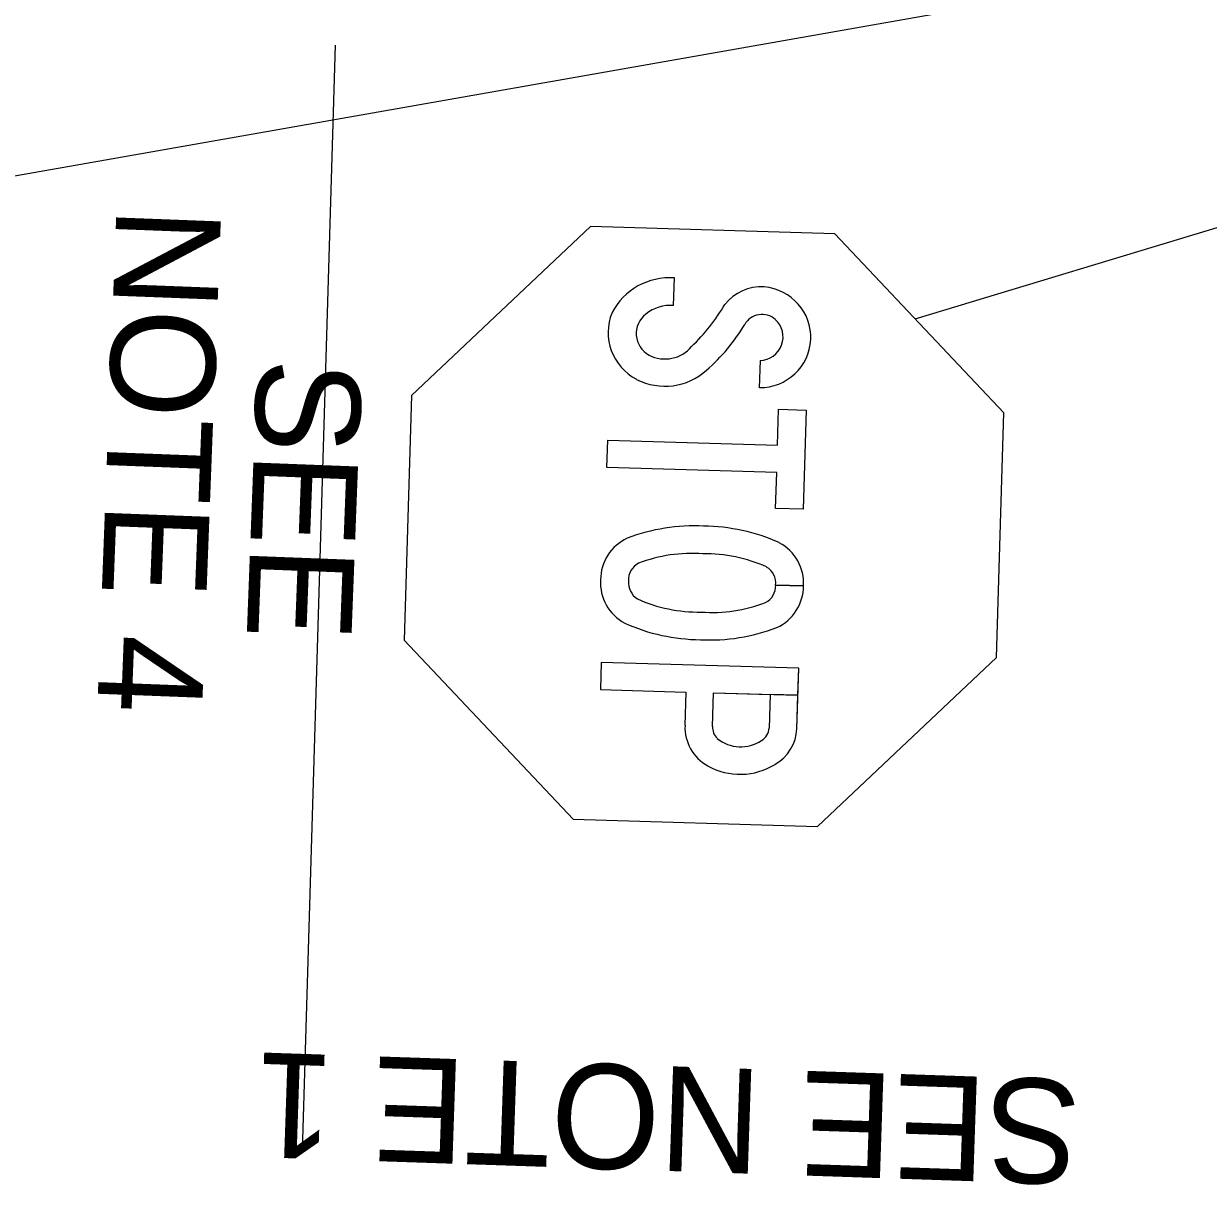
# Model space of a CAD drawing. Extents: x 2096670 to 2098561, y 684033 to 689893.
# Drawn here: x 2097401.3 to 2097537.1, y 686706.5 to 686839.6 of the extents above; entities that cross this region are included whole.
import ezdxf

# ---------------------------------------------------------------- set-up
doc = ezdxf.new("R2010")
doc.units = 0
for name, color, linetype in [('Exist Sign E Stop CELL', 7, 'Continuous'), ('Prop DSN Text', 7, 'Continuous'), ('Prop Sign E Left Lane Must Turn Left CELL', 7, 'Continuous'), ('Prop Sign E One Way_Right CELL', 7, 'Continuous'), ('Scratch_Level_3', 7, 'Continuous')]:
    doc.layers.add(name, color=color, linetype=linetype)

msp = doc.modelspace()

# ---------------------------------------------------------------- linework, layer by layer
at = {"layer": 'Exist Sign E Stop CELL'}
for p, q in [((2097475.76, 686807.29), (2097475.85, 686810.44)), ((2097475.76, 686807.29), (2097475.85, 686810.44)), ((2097475.76, 686807.29), (2097475.85, 686810.44)), ((2097485.68, 686800.97), (2097485.59, 686797.87)), ((2097485.68, 686800.97), (2097485.59, 686797.87)), ((2097485.68, 686800.97), (2097485.59, 686797.87)), ((2097487.47, 686775.26), (2097490.65, 686775.16)), ((2097490.65, 686775.16), (2097487.47, 686775.26)), ((2097487.47, 686775.26), (2097490.65, 686775.16)), ((2097490.65, 686775.16), (2097487.47, 686775.26))]:
    msp.add_line(p, q, dxfattribs=at)
for points in [[(2097444.9, 686768.95), (2097464.26, 686748.42), (2097492.26, 686747.6), (2097512.79, 686766.97), (2097513.6, 686794.99), (2097494.24, 686815.52), (2097466.24, 686816.33), (2097445.71, 686796.96)], [(2097444.9, 686768.95), (2097464.26, 686748.42), (2097492.26, 686747.6), (2097512.79, 686766.97), (2097513.6, 686794.99), (2097494.24, 686815.52), (2097466.24, 686816.33), (2097445.71, 686796.96)], [(2097444.9, 686768.95), (2097464.26, 686748.42), (2097492.26, 686747.6), (2097512.79, 686766.97), (2097513.6, 686794.99), (2097494.24, 686815.52), (2097466.24, 686816.33), (2097445.71, 686796.96)], [(2097487.68, 686791.28), (2097487.8, 686795.4), (2097490.96, 686795.31), (2097490.63, 686783.94), (2097487.46, 686784.03), (2097487.58, 686788.16), (2097468.12, 686788.72), (2097468.21, 686791.85)], [(2097487.68, 686791.28), (2097487.8, 686795.4), (2097490.96, 686795.31), (2097490.63, 686783.94), (2097487.46, 686784.03), (2097487.58, 686788.16), (2097468.12, 686788.72), (2097468.21, 686791.85)], [(2097487.68, 686791.28), (2097487.8, 686795.4), (2097490.96, 686795.31), (2097490.63, 686783.94), (2097487.46, 686784.03), (2097487.58, 686788.16), (2097468.12, 686788.72), (2097468.21, 686791.85)]]:
    msp.add_lwpolyline(points, close=True, dxfattribs=at)
for points in [[(2097489.9, 686758.77), (2097490.11, 686765.74), (2097467.47, 686766.4), (2097467.38, 686763.28), (2097477.18, 686763), (2097477.06, 686759.15)], [(2097490.01, 686762.62), (2097490.11, 686765.74), (2097467.47, 686766.4), (2097467.38, 686763.28), (2097477.18, 686763), (2097477.06, 686759.15)], [(2097490.01, 686762.62), (2097490.11, 686765.74), (2097467.47, 686766.4), (2097467.38, 686763.28), (2097477.18, 686763), (2097477.06, 686759.15)], [(2097480.23, 686759.06), (2097480.35, 686762.9), (2097486.84, 686762.71), (2097486.73, 686758.87)], [(2097480.23, 686759.06), (2097480.35, 686762.9), (2097490.01, 686762.62)], [(2097480.23, 686759.06), (2097480.35, 686762.9), (2097490.01, 686762.62)], [(2097489.9, 686758.77), (2097490.01, 686762.62), (2097486.84, 686762.71), (2097486.73, 686758.87)], [(2097489.9, 686758.77), (2097490.01, 686762.62), (2097486.84, 686762.71), (2097486.73, 686758.87)]]:
    msp.add_lwpolyline(points, dxfattribs=at)
for centre, major_axis, start_param, end_param in [((2097475.31, 686803.17), (7.4, -0.22), 1.526364, 2.701682), ((2097475.31, 686803.17), (7.4, -0.22), 1.526364, 2.701682), ((2097475.31, 686803.17), (7.4, -0.22), 1.526364, 2.701682), ((2097485.82, 686804.24), (5.27, -0.15), 1.534831, 2.511766), ((2097485.82, 686804.24), (5.27, -0.15), 1.534831, 2.511766), ((2097485.82, 686804.24), (5.27, -0.15), 1.534831, 2.511766), ((2097485.62, 686803.66), (5.87, -0.17), 4.736267, 7.790596), ((2097485.62, 686803.66), (5.87, -0.17), 4.736267, 7.790596), ((2097485.62, 686803.66), (5.87, -0.17), 4.736267, 7.790596), ((2097475.43, 686802.86), (4.51, -0.13), 1.524757, 2.28214), ((2097475.43, 686802.86), (4.51, -0.13), 1.524757, 2.28214), ((2097475.43, 686802.86), (4.51, -0.13), 1.524757, 2.28214), ((2097461.79, 686818.76), (22.93, -0.67), 5.515137, 5.786988), ((2097461.79, 686818.76), (22.93, -0.67), 5.515137, 5.786988), ((2097461.79, 686818.76), (22.93, -0.67), 5.515137, 5.786988), ((2097474.42, 686804.19), (6.16, -0.18), 2.786047, 4.251692), ((2097474.42, 686804.19), (6.16, -0.18), 2.786047, 4.251692), ((2097474.42, 686804.19), (6.16, -0.18), 2.786047, 4.251692), ((2097474.35, 686804.07), (2.87, -0.08), 2.261787, 4.23006), ((2097474.35, 686804.07), (2.87, -0.08), 2.261787, 4.23006), ((2097474.35, 686804.07), (2.87, -0.08), 2.261787, 4.23006), ((2097485.91, 686804.02), (2.28, -0.07), 0.87378, 2.656959), ((2097485.91, 686804.02), (2.28, -0.07), 0.87378, 2.656959), ((2097485.91, 686804.02), (2.28, -0.07), 0.87378, 2.656959), ((2097485.55, 686803.69), (2.76, -0.08), 4.786904, 7.140738), ((2097485.55, 686803.69), (2.76, -0.08), 4.786904, 7.140738), ((2097485.55, 686803.69), (2.76, -0.08), 4.786904, 7.140738), ((2097465.17, 686815.95), (21.72, -0.63), 5.462886, 5.782242), ((2097465.17, 686815.95), (21.72, -0.63), 5.462886, 5.782242), ((2097465.17, 686815.95), (21.72, -0.63), 5.462886, 5.782242), ((2097474.78, 686805.02), (3.92, -0.11), 4.254409, 5.632398), ((2097474.78, 686805.02), (3.92, -0.11), 4.254409, 5.632398), ((2097474.78, 686805.02), (3.92, -0.11), 4.254409, 5.632398), ((2097474.77, 686804.96), (7.02, -0.2), 4.260987, 5.485755), ((2097474.77, 686804.96), (7.02, -0.2), 4.260987, 5.485755), ((2097474.77, 686804.96), (7.02, -0.2), 4.260987, 5.485755), ((2097478.18, 686760.88), (21.47, -0.62), 1.551173, 1.967435), ((2097478.18, 686760.88), (21.47, -0.62), 1.551173, 1.967435), ((2097478.18, 686760.88), (21.47, -0.62), 1.551173, 1.967435), ((2097479.02, 686760.85), (21.47, -0.62), 1.174158, 1.59042), ((2097479.02, 686760.85), (21.47, -0.62), 1.174158, 1.59042), ((2097479.02, 686760.85), (21.47, -0.62), 1.174158, 1.59042), ((2097472.73, 686775.87), (5.33, -0.16), 2.040819, 3.176513), ((2097472.73, 686775.87), (5.33, -0.16), 2.040819, 3.176513), ((2097472.73, 686775.87), (5.33, -0.16), 2.040819, 3.176513), ((2097485.33, 686775.5), (5.33, -0.16), 6.248265, 7.383959), ((2097485.33, 686775.5), (5.33, -0.16), 6.248265, 7.383959), ((2097485.33, 686775.5), (5.33, -0.16), 6.248265, 7.383959), ((2097477.87, 686762.27), (16.86, -0.49), 1.525458, 1.97197), ((2097477.87, 686762.27), (16.86, -0.49), 1.525458, 1.97197), ((2097477.87, 686762.27), (16.86, -0.49), 1.525458, 1.97197), ((2097479.4, 686762.23), (16.86, -0.49), 1.169623, 1.616135), ((2097479.4, 686762.23), (16.86, -0.49), 1.169623, 1.616135), ((2097479.4, 686762.23), (16.86, -0.49), 1.169623, 1.616135), ((2097472.86, 686775.8), (2.28, -0.07), 2.116688, 3.195188), ((2097472.86, 686775.8), (2.28, -0.07), 2.116688, 3.195188), ((2097472.86, 686775.8), (2.28, -0.07), 2.116688, 3.195188), ((2097485.19, 686775.44), (2.28, -0.07), 6.22959, 7.30809), ((2097485.19, 686775.44), (2.28, -0.07), 6.22959, 7.30809), ((2097485.19, 686775.44), (2.28, -0.07), 6.22959, 7.30809), ((2097472.72, 686775.5), (5.33, -0.16), 3.106673, 4.242367), ((2097472.72, 686775.5), (5.33, -0.16), 3.106673, 4.242367), ((2097472.72, 686775.5), (5.33, -0.16), 3.106673, 4.242367), ((2097472.86, 686775.56), (2.28, -0.07), 3.087997, 4.166497), ((2097472.86, 686775.56), (2.28, -0.07), 3.087997, 4.166497), ((2097472.86, 686775.56), (2.28, -0.07), 3.087997, 4.166497), ((2097485.19, 686775.2), (2.28, -0.07), 5.258281, 6.33678), ((2097485.19, 686775.2), (2.28, -0.07), 5.258281, 6.336283), ((2097485.19, 686775.2), (2.28, -0.07), 5.258281, 6.336283), ((2097485.32, 686775.13), (5.33, -0.16), 5.182411, 6.318105), ((2097485.32, 686775.13), (5.33, -0.16), 5.182411, 6.317893), ((2097485.32, 686775.13), (5.33, -0.16), 5.182411, 6.317893), ((2097478.64, 686788.77), (16.86, -0.49), 4.311216, 4.757727), ((2097478.64, 686788.77), (16.86, -0.49), 4.311216, 4.757727), ((2097478.64, 686788.77), (16.86, -0.49), 4.311216, 4.757727), ((2097480.17, 686788.73), (16.86, -0.49), 4.667051, 5.113562), ((2097480.17, 686788.73), (16.86, -0.49), 4.667051, 5.113562), ((2097480.17, 686788.73), (16.86, -0.49), 4.667051, 5.113562), ((2097479.03, 686790.15), (21.47, -0.62), 4.31575, 4.732012), ((2097479.03, 686790.15), (21.47, -0.62), 4.31575, 4.732012), ((2097479.03, 686790.15), (21.47, -0.62), 4.31575, 4.732012), ((2097479.87, 686790.12), (21.47, -0.62), 4.692766, 5.109028), ((2097479.87, 686790.12), (21.47, -0.62), 4.692766, 5.109028), ((2097479.87, 686790.12), (21.47, -0.62), 4.692766, 5.109028), ((2097482.19, 686758.93), (5.12, -0.15), 3.128753, 4.226983), ((2097482.19, 686758.93), (5.12, -0.15), 3.128753, 4.226983), ((2097482.19, 686758.93), (5.12, -0.15), 3.128753, 4.226983), ((2097481.93, 686758.91), (1.7, -0.05), 3.082992, 3.98323), ((2097481.93, 686758.91), (1.7, -0.05), 3.082992, 3.98323), ((2097481.93, 686758.91), (1.7, -0.05), 3.082992, 3.98323), ((2097484.66, 686759.13), (2.09, -0.06), 5.344449, 6.183368), ((2097484.66, 686759.13), (2.09, -0.06), 5.344449, 6.183368), ((2097484.66, 686759.13), (2.09, -0.06), 5.344449, 6.183368), ((2097484.81, 686759.04), (5.1, -0.15), 5.276851, 6.259896), ((2097484.81, 686759.04), (5.1, -0.15), 5.276851, 6.259896), ((2097484.81, 686759.04), (5.1, -0.15), 5.276851, 6.259896), ((2097483.47, 686760.91), (4.25, -0.12), 4.048017, 5.334419), ((2097483.47, 686760.91), (4.25, -0.12), 4.048017, 5.334419), ((2097483.47, 686760.91), (4.25, -0.12), 4.048017, 5.334419), ((2097483.38, 686761.04), (7.58, -0.22), 4.228611, 5.30173), ((2097483.38, 686761.04), (7.58, -0.22), 4.228611, 5.30173), ((2097483.38, 686761.04), (7.58, -0.22), 4.228611, 5.30173)]:
    msp.add_ellipse(centre, major_axis=major_axis, ratio=0.985, start_param=start_param, end_param=end_param, dxfattribs=at)
at = {"layer": 'Prop Sign E Left Lane Must Turn Left CELL'}
msp.add_line((2097503.46, 686805.75), (2097667.56, 686855.38), dxfattribs=at)
at = {"layer": 'Prop Sign E One Way_Right CELL'}
msp.add_line((2097361.08, 686815.27), (2097674.44, 686870.42), dxfattribs=at)
at = {"layer": 'Scratch_Level_3'}
msp.add_line((2097433.24, 686710.41), (2097437, 686837.13), dxfattribs=at)

# ---------------------------------------------------------------- texts
at = {"layer": 'Prop DSN Text'}
for s, rotation, p in [(' NOTE 4', 267.8037, (2097412.09, 686823.15)), ('SEE', 267.8037, (2097428.06, 686801.31)), ('SEE NOTE 1', 178.0727, (2097522.53, 686718.53))]:
    msp.add_text(s, height=12, rotation=rotation, dxfattribs=at).set_placement(p)

doc.saveas('drawing.dxf')
